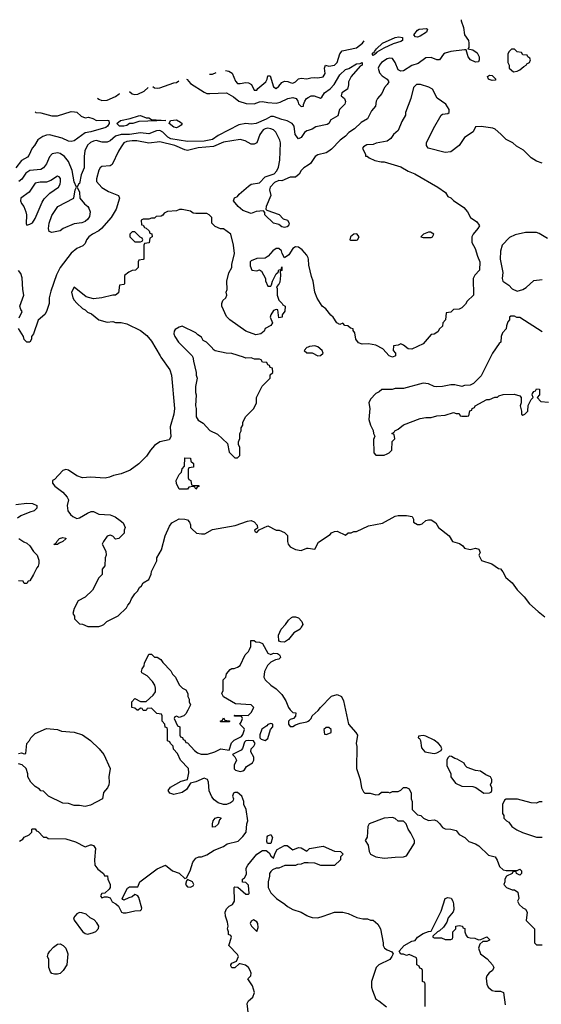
# Model space of a CAD drawing. Header units: inches. Extents: x 2348341 to 2479810, y 460419 to 613669.
# Tile 330 of 656: x 2367918 to 2371684, y 585325 to 592439. Entities that reach past the tile are written whole.
import ezdxf

# ---------------------------------------------------------------- set-up
doc = ezdxf.new("R2010")
doc.units = ezdxf.units.IN
doc.header["$MEASUREMENT"] = 0
for name, color, linetype in [('C3568', 7, 'Continuous'), ('C3569', 7, 'Continuous'), ('C3578', 7, 'Continuous'), ('C3579', 7, 'Continuous')]:
    doc.layers.add(name, color=color, linetype=linetype)

msp = doc.modelspace()

# ---------------------------------------------------------------- linework, layer by layer
at = {"layer": 'C3568', "color": 2}
for points, elevation in [([(2368937.8, 590000), (2369000.7, 589910), (2369014, 589870), (2369035.5, 589630), (2369030.5, 589589.5), (2369003.5, 589496.5), (2369010, 589426), (2368996, 589404), (2368930, 589388.7), (2368890, 589364), (2368861, 589330), (2368833.7, 589286.3), (2368778, 589230), (2368715.9, 589184.1), (2368650, 589157.2), (2368594.4, 589145.6), (2368567.1, 589132.9), (2368534.4, 589125.6), (2368430, 589134), (2368370, 589129), (2368330, 589144), (2368270, 589184), (2368250, 589188.7), (2368230, 589182), (2368170, 589118), (2368154, 589110), (2368154, 589090), (2368172, 589070), (2368230, 589026), (2368261, 588990), (2368271, 588970), (2368261, 588930), (2368266, 588890), (2368283.5, 588863.5), (2368302, 588850), (2368330, 588836), (2368350, 588841), (2368406, 588874), (2368434.6, 588885.4), (2368450, 588886), (2368490, 588866.8), (2368570, 588861.6), (2368606.6, 588846.6), (2368642, 588822), (2368663.6, 588803.6), (2368678, 588770), (2368671.3, 588750), (2368671.3, 588730), (2368634, 588690), (2368610, 588686), (2368590, 588708), (2368570, 588714), (2368550, 588708.7), (2368522, 588670), (2368512, 588650), (2368539.6, 588599.6), (2368542, 588570), (2368534, 588550), (2368532.7, 588492.7), (2368514, 588470), (2368512, 588430), (2368490, 588406), (2368443.6, 588316.4), (2368390, 588268), (2368339.6, 588240.4), (2368310, 588186), (2368302, 588150), (2368314, 588130), (2368314, 588110), (2368350, 588074), (2368371.6, 588071.6), (2368410, 588054), (2368490, 588054), (2368510, 588062), (2368526, 588070), (2368546, 588090), (2368628.4, 588131.6), (2368688, 588190), (2368698, 588210), (2368713.6, 588226.4), (2368724.7, 588255.3), (2368748, 588290), (2368768, 588310), (2368783.1, 588336.9), (2368798, 588350), (2368808.9, 588371.1), (2368850, 588394), (2368867.3, 588432.7), (2368868.4, 588451.6), (2368908, 588530), (2368908, 588550), (2368942, 588610), (2368968.9, 588711.1), (2369000.2, 588779.8), (2369016.4, 588803.6), (2369070, 588832), (2369110, 588831.3), (2369130, 588824.7), (2369144.7, 588810), (2369152, 588790), (2369152, 588770), (2369159.6, 588759.6), (2369194, 588730), (2369230, 588724.7), (2369254.6, 588725.4), (2369310, 588756), (2369474.6, 588785.4), (2369563.1, 588816.9), (2369590, 588822), (2369610, 588812), (2369632, 588788), (2369634, 588766), (2369614, 588750), (2369618, 588738), (2369630, 588734), (2369646, 588754), (2369710, 588782), (2369770, 588752), (2369791.6, 588751.6), (2369830, 588734), (2369851.6, 588711.6), (2369851, 588670), (2369856, 588650), (2369871.3, 588630), (2369910, 588611), (2369950, 588604.7), (2369990, 588622), (2370000, 588620.7)], 114), ([(2369166.7, 590000), (2369171.3, 589990), (2369171.6, 589971.6), (2369191.1, 589891.1), (2369191.3, 589870), (2369198, 589850), (2369186, 589790), (2369186.8, 589746.8), (2369191.3, 589730), (2369186, 589650), (2369191.3, 589630), (2369192, 589570), (2369205.4, 589545.4), (2369243.6, 589523.6), (2369290, 589472), (2369345.4, 589445.4), (2369418, 589378), (2369430, 589314), (2369470, 589274), (2369490, 589274), (2369506, 589290), (2369507.3, 589347.3), (2369498, 589370), (2369498, 589390), (2369507.3, 589412.7), (2369508, 589450), (2369518, 589470), (2369518, 589490), (2369528, 589510), (2369528, 589530), (2369548.9, 589571.1), (2369608, 589630), (2369628, 589670), (2369628, 589710), (2369668.4, 589791.6), (2369726, 589850), (2369727.3, 589872.7), (2369746, 589890), (2369742, 589922), (2369727.3, 589927.3), (2369722, 589942), (2369710, 589946), (2369702, 589962), (2369670, 589966), (2369662, 589982), (2369650, 589986), (2369612.7, 589987.3), (2369590, 589995.3), (2369550, 589994), (2369532.7, 590000)], 118), ([(2367890, 588936), (2367970, 588946.8), (2368010, 588944.7), (2368042, 588930), (2368042, 588910), (2368022, 588890), (2367990, 588881.2), (2367926.2, 588853.8), (2367901.7, 588838.3)], 110), ([(2367910.6, 588690.6), (2367946.4, 588666.4), (2367970, 588658), (2367990, 588638), (2368017.3, 588597.3), (2368044.7, 588570), (2368055.3, 588535.3), (2368056, 588510), (2368051, 588490), (2368040.7, 588479.3), (2368018, 588430), (2367990, 588386), (2367978, 588382), (2367970, 588366), (2367950, 588366), (2367942, 588382), (2367910, 588386)], 110), ([(2367916.4, 586503.6), (2367940.4, 586519.6), (2367950, 586532), (2367986, 586550), (2368006, 586570), (2368006, 586590), (2368010, 586594), (2368030, 586594), (2368038, 586578), (2368050, 586574), (2368090, 586534), (2368110, 586534), (2368123.6, 586523.6), (2368250, 586522), (2368319.6, 586499.6), (2368390, 586462), (2368430, 586478), (2368436.9, 586476.9), (2368450, 586472), (2368464.7, 586450), (2368458.8, 586370), (2368461, 586330), (2368482.5, 586302.5), (2368522, 586270), (2368530, 586254), (2368552.7, 586252.7), (2368554, 586230), (2368572, 586190), (2368572, 586170), (2368563.6, 586156.4), (2368532.7, 586127.3), (2368510, 586126), (2368502, 586110), (2368503.6, 586103.6), (2368510, 586094), (2368530, 586102), (2368550, 586102), (2368570, 586094), (2368585.4, 586065.4), (2368612, 586052), (2368630, 586034), (2368651.6, 585991.6), (2368665.4, 585985.4), (2368685.4, 585985.4), (2368750, 586001), (2368790, 586002), (2368798, 586010), (2368799, 586021), (2368777.2, 586097.2), (2368770, 586108), (2368756.4, 586116.4), (2368750, 586118), (2368730, 586102), (2368704.7, 586095.3), (2368670, 586078), (2368662, 586082), (2368658, 586090), (2368696.4, 586163.6), (2368710, 586174), (2368770, 586174), (2368786, 586210), (2368910, 586304.7), (2368971.6, 586331.6), (2369022, 586290), (2369070, 586272), (2369110, 586234), (2369122, 586238), (2369148.7, 586290), (2369166.6, 586353.4), (2369190, 586381), (2369210, 586391.3), (2369230, 586391.3), (2369270, 586406), (2369322, 586438), (2369390, 586464.7), (2369414.6, 586485.4), (2369495.5, 586504.5), (2369530, 586538), (2369553.2, 586570), (2369557.2, 586630), (2369564, 586650), (2369553.6, 586733.6), (2369535.3, 586770), (2369535.3, 586790), (2369522, 586830), (2369490, 586855.3), (2369470, 586855.3), (2369462, 586850), (2369454, 586830), (2369462, 586810), (2369459.6, 586800.4), (2369454, 586790), (2369439.8, 586780.2), (2369410, 586768), (2369390, 586768), (2369350, 586782), (2369322, 586802), (2369304.7, 586824.7), (2369286.6, 586866.6), (2369281.2, 586930), (2369274, 586950), (2369250, 586958), (2369190, 586933.6), (2369150, 586924), (2369121.8, 586878.2), (2369090, 586855.1), (2369030, 586842), (2369001.6, 586850), (2368989.7, 586870), (2369006.3, 586893.7), (2369083.3, 586936.7), (2369128.7, 586950), (2369138, 586998), (2369135.3, 587030), (2369078, 587090), (2369056.4, 587136.4), (2369028.4, 587168.4), (2369026, 587190), (2369006, 587210), (2369002, 587222), (2368986, 587230), (2368986, 587310), (2368982, 587322), (2368967.3, 587327.3), (2368966, 587350), (2368946, 587370), (2368946, 587410), (2368942, 587422), (2368907.3, 587427.3), (2368870, 587466), (2368838, 587462), (2368830, 587448), (2368808.4, 587448.4), (2368802, 587462), (2368790, 587466), (2368774, 587450), (2368766, 587450), (2368750, 587466), (2368728, 587470), (2368728, 587510), (2368750, 587534), (2368790, 587512), (2368830, 587512), (2368880.4, 587559.6), (2368897.2, 587582.8), (2368899, 587610), (2368894, 587630), (2368877, 587657), (2368838.6, 587698.6), (2368800.4, 587720.4), (2368798, 587730), (2368802, 587750), (2368815.3, 587770), (2368818, 587790), (2368850, 587854), (2368870, 587854), (2368890, 587834), (2368910, 587834), (2368936.9, 587816.9), (2368950, 587794), (2369010, 587734), (2369022, 587710), (2369042, 587690), (2369070, 587634), (2369094, 587610), (2369116.9, 587596.9), (2369131.6, 587571.6), (2369132, 587550), (2369142, 587530), (2369142, 587510), (2369151.3, 587490), (2369132, 587450), (2369116.3, 587423.7), (2369102, 587410), (2369070, 587398), (2369050, 587406), (2369038, 587402), (2369034, 587390), (2369058, 587338), (2369074, 587330), (2369074, 587270), (2369078, 587258), (2369092.7, 587252.7), (2369098, 587238), (2369110, 587234), (2369118, 587218), (2369130, 587214), (2369179.6, 587159.6), (2369202, 587142), (2369227.3, 587132.7), (2369272.7, 587132.7), (2369326, 587150), (2369370, 587172), (2369430, 587162), (2369446.3, 587213.7), (2369466, 587234), (2369520.4, 587259.6), (2369530, 587274), (2369542, 587310), (2369539, 587319), (2369506, 587350), (2369516.4, 587363.6), (2369526, 587390), (2369522, 587402), (2369510, 587406), (2369470, 587406), (2369466, 587410), (2369470, 587414), (2369567.3, 587412.7), (2369590, 587434), (2369608, 587470), (2369588.4, 587488.4), (2369476.5, 587496.5), (2369390, 587548), (2369378, 587570), (2369387.3, 587592.7), (2369388, 587670), (2369406, 587690), (2369410, 587714), (2369436.4, 587743.6), (2369448.4, 587751.6), (2369467.3, 587752.7), (2369490, 587762), (2369510, 587774), (2369546, 587850), (2369570, 587874), (2369578, 587890), (2369586, 587910), (2369586, 587954), (2369610, 587954), (2369623.6, 587943.6), (2369650, 587942), (2369670, 587932), (2369710, 587862), (2369730, 587852), (2369750, 587862), (2369779.6, 587859.6), (2369794, 587850), (2369799.6, 587839.6), (2369802, 587830), (2369790, 587818), (2369765.4, 587814.6), (2369730, 587798), (2369706.4, 587773.6), (2369684.7, 587730), (2369681, 587690), (2369691.3, 587670), (2369730, 587631.3), (2369770, 587604.7), (2369810, 587564.7), (2369838.5, 587518.5), (2369858, 587470), (2369870, 587452), (2369890, 587434), (2369910.9, 587430.9), (2369910, 587406), (2369894, 587390), (2369870, 587382), (2369858, 587370), (2369858, 587350), (2369870, 587332), (2369890, 587331.3), (2369910, 587344.7), (2369943.1, 587356.9), (2369990, 587366), (2370000, 587372)], 110), ([(2367910, 587138), (2367930, 587142), (2367950, 587134), (2367962, 587138), (2367968, 587210), (2367988.4, 587231.6), (2367998, 587250), (2368030, 587282), (2368110, 587318), (2368190, 587312), (2368219.6, 587299.6), (2368310, 587291.3), (2368370, 587271.3), (2368430, 587231), (2368491.3, 587170), (2368524.7, 587130), (2368570.8, 587030), (2368561, 586970), (2368564, 586930), (2368560.7, 586910), (2368550.8, 586890), (2368523.5, 586856.5), (2368516, 586810), (2368430, 586764), (2368390, 586755.3), (2368350, 586762), (2368310, 586762), (2368270, 586775.3), (2368230, 586778), (2368126, 586830), (2368090, 586866), (2368070, 586868), (2368060.4, 586880.4), (2368030, 586898), (2367998, 586930), (2367975.3, 586970), (2367975.3, 586990), (2367964, 587030), (2367935.3, 587055.3), (2367910, 587063.6)], 110), ([(2369569, 585250), (2369559, 585330), (2369569.4, 585350.6), (2369602, 585378), (2369612.7, 585410), (2369598, 585458), (2369566, 585510), (2369586, 585530), (2369588, 585550), (2369582, 585570), (2369568.7, 585590), (2369549.1, 585609.1), (2369510, 585618), (2369502, 585618), (2369470, 585588), (2369450, 585588), (2369443.1, 585603.1), (2369442, 585610), (2369450, 585622), (2369482, 585638), (2369498, 585670), (2369490, 585686), (2369428, 585750), (2369446, 585810), (2369442, 585822), (2369426, 585830), (2369426, 585850), (2369418, 585870), (2369422, 585890), (2369418, 585918), (2369403.1, 585963.1), (2369402, 585990), (2369410, 586014), (2369430, 586034), (2369454.6, 586045.4), (2369468, 586070), (2369466, 586170), (2369470, 586174), (2369492.7, 586172.7), (2369550, 586122), (2369570, 586122), (2369574, 586126), (2369570, 586186), (2369550, 586206), (2369527.3, 586207.3), (2369526, 586230), (2369542, 586238), (2369555.3, 586264.7), (2369554, 586310), (2369564, 586330), (2369629.7, 586410.3), (2369670, 586436), (2369696.9, 586436.9), (2369718.5, 586418.5), (2369730, 586398), (2369750, 586382), (2369762, 586418), (2369776.5, 586443.5), (2369830, 586472), (2369850, 586472), (2369890, 586441), (2369930, 586458.8), (2369950, 586454.8), (2369990, 586431.3), (2370000, 586441.1)], 106), ([(2370000, 586346.9), (2369972.7, 586347.3), (2369950, 586338), (2369923.6, 586336.4), (2369910, 586328.7), (2369832.7, 586327.3), (2369790, 586308), (2369770, 586308), (2369743.6, 586296.4), (2369730, 586286), (2369722, 586270), (2369722, 586250), (2369712, 586210), (2369712, 586170), (2369732, 586130), (2369772, 586090), (2369832, 586050), (2369851.1, 586031.1), (2369890.9, 586010.9), (2369950, 585991), (2369990, 585966), (2370000, 585962.3)], 106)]:
    msp.add_lwpolyline(points, dxfattribs=dict(at, elevation=elevation))
for points, elevation in [([(2369170, 589074), (2369210, 589074), (2369214, 589070), (2369198, 589062), (2369190, 589048), (2369182, 589062), (2369170, 589066), (2369138, 589062), (2369130, 589048), (2369070, 589048), (2369048.9, 589088.9), (2369048, 589110), (2369070, 589154), (2369086, 589170), (2369090, 589194), (2369107.3, 589212.7), (2369110, 589274), (2369150, 589272), (2369154, 589250), (2369171.6, 589231.6), (2369172.7, 589207.3), (2369138, 589202), (2369134, 589190), (2369134, 589130), (2369138, 589118), (2369154, 589110), (2369158, 589078)], 114), ([(2368170, 588646), (2368166, 588650), (2368182, 588658), (2368186, 588670), (2368206, 588690), (2368230, 588698), (2368250, 588694), (2368250, 588688), (2368230, 588668), (2368202, 588658), (2368190, 588648)], 110), ([(2369830, 587942), (2369803.1, 587943.1), (2369789, 587949), (2369786.8, 587993.2), (2369805.2, 588034.8), (2369838, 588070), (2369858, 588102), (2369880.2, 588119.8), (2369890, 588126), (2369910, 588126), (2369930, 588118), (2369956, 588090), (2369961, 588070), (2369950.9, 588049.1), (2369943.5, 588036.5), (2369898, 588010), (2369858, 587962)], 110), ([(2369370, 587366), (2369366, 587370), (2369382, 587378), (2369390, 587394), (2369398, 587378), (2369430, 587374), (2369434, 587370), (2369430, 587366)], 110), ([(2369730, 587355.3), (2369710, 587348), (2369702.8, 587337.2), (2369666.2, 587313.8), (2369651.6, 587271.6), (2369652, 587250), (2369661, 587241), (2369690, 587232), (2369710, 587244.7), (2369728.7, 587311.3), (2369746, 587330), (2369746, 587350)], 110), ([(2369567.5, 587232.5), (2369550, 587228), (2369541, 587219), (2369526.4, 587173.6), (2369518, 587162), (2369454, 587130), (2369470, 587114), (2369482, 587090), (2369466.8, 587053.2), (2369466, 587026), (2369476, 587016), (2369510, 587006.8), (2369530, 587011), (2369541.2, 587018.8), (2369556.4, 587043.6), (2369598, 587070), (2369608, 587090), (2369608.7, 587110), (2369586, 587150), (2369588, 587170), (2369608, 587190), (2369618, 587210), (2369606, 587230)], 110), ([(2369310, 586606), (2369308.7, 586630), (2369315.3, 586650), (2369330, 586671), (2369350, 586678), (2369372.7, 586672.7), (2369361, 586659), (2369350, 586628), (2369330, 586608)], 110), ([(2369730, 586486), (2369707.3, 586487.3), (2369702, 586502), (2369705.6, 586534.4), (2369710, 586542), (2369730, 586551.3), (2369742, 586530)], 106), ([(2369130, 586226), (2369122, 586218), (2369114, 586190), (2369130, 586174), (2369150, 586172), (2369170, 586182), (2369175.3, 586190), (2369166, 586210)], 110), ([(2368350, 585988), (2368330, 585978), (2368306, 585950), (2368310, 585934), (2368370, 585852), (2368390, 585838), (2368410, 585831.3), (2368450, 585844.7), (2368468.4, 585851.6), (2368487.3, 585872.7), (2368488, 585890), (2368474.6, 585914.6), (2368454.6, 585934.6), (2368426, 585950), (2368396.4, 585976.4), (2368367.3, 585987.3)], 110), ([(2369605.4, 585934.6), (2369590, 585926), (2369582, 585910), (2369592, 585890), (2369630, 585852), (2369638.6, 585881.4), (2369636, 585910), (2369630, 585922)], 106), ([(2368170, 585542), (2368150, 585548), (2368140.2, 585560.2), (2368128.7, 585590), (2368128.4, 585648.4), (2368118, 585670), (2368122, 585690), (2368134, 585710), (2368161.2, 585738.8), (2368190, 585758.8), (2368210, 585762.8), (2368231.3, 585750), (2368250, 585731.3), (2368266, 585690), (2368258, 585610), (2368232, 585570), (2368210, 585548.7), (2368190, 585542)], 106)]:
    msp.add_lwpolyline(points, close=True, dxfattribs=dict(at, elevation=elevation))
at = {"layer": 'C3569', "color": 2}
for points, elevation in [([(2369287.7, 592046.2), (2369310, 592045.5), (2369337.3, 592056.9)], 110), ([(2369404.2, 592071.4), (2369427.1, 592067.1), (2369452.8, 592052.8), (2369475.1, 591995.1), (2369490, 591978), (2369510, 591977.6), (2369550, 591986), (2369570, 591984), (2369590.6, 591970.6), (2369610, 591931.3), (2369630, 591931.3), (2369637.5, 591942.5), (2369694, 591990), (2369705.2, 592010), (2369710, 592034), (2369727.3, 592032.7), (2369750, 591954), (2369770, 591942), (2369790, 591958), (2369810, 591984.7), (2369830, 591994.8), (2369854, 591994), (2369870, 591984.7), (2369890, 591982), (2369910, 591991.3), (2369930, 592011), (2369950, 592016), (2369990, 592011.3), (2370000, 592014.1)], 110), ([(2368878, 591957.5), (2368890, 591946.8), (2368910, 591944), (2368930, 591947.7), (2369030, 591984), (2369050, 591986.8), (2369066.4, 591998.3)], 106), ([(2369121.2, 592010.1), (2369126.4, 592006.4), (2369150, 591978), (2369250, 591914.8), (2369270, 591906.8), (2369290, 591906), (2369410, 591911), (2369462.5, 591882.5), (2369501, 591850), (2369553.8, 591833.8), (2369610, 591830.3), (2369650, 591846.4), (2369670, 591848.7), (2369710, 591840.2), (2369770, 591836), (2369797.4, 591842.6), (2369854, 591870), (2369890, 591877.6), (2369914.8, 591870), (2369926.8, 591850), (2369931.1, 591831.1), (2369950, 591812), (2369966, 591814), (2369966, 591826), (2369976, 591850), (2369989.4, 591870), (2370000, 591876.7)], 106), ([(2368480, 591871.4), (2368490, 591864), (2368510, 591856.3), (2368550, 591859.1), (2368610, 591884.9), (2368636.6, 591903.4), (2368638.5, 591905.7)], 106), ([(2368711.2, 591921.4), (2368730, 591904), (2368750, 591899.1), (2368770, 591902), (2368817.1, 591922.9), (2368845.2, 591950), (2368845.4, 591950.5)], 106), ([(2368029.5, 591774), (2368034, 591770), (2368070, 591766), (2368150, 591745.5), (2368190, 591744.9), (2368290, 591776.3), (2368314.4, 591774.4), (2368330.9, 591770.9), (2368362, 591742), (2368390, 591731), (2368415.3, 591735.3), (2368446.4, 591726.4), (2368471, 591711), (2368550, 591714), (2368562, 591710), (2368564.7, 591690), (2368552, 591670), (2368538.5, 591661.5), (2368431.3, 591630), (2368390, 591622.9), (2368310, 591564.5), (2368290, 591559.3), (2368270, 591561.2), (2368224, 591584), (2368133.4, 591606.6), (2368110, 591606), (2368085.2, 591594.8), (2368048.1, 591571.9), (2368024.9, 591530), (2368008, 591510), (2367982.6, 591457.4), (2367973, 591447), (2367930, 591420.9), (2367890.2, 591369.8)], 102), ([(2370000, 591638.7), (2369990, 591635.3), (2369975.3, 591624.7), (2369950, 591588.7), (2369930, 591579), (2369905.6, 591610), (2369898.7, 591670), (2369884.5, 591690), (2369850, 591708), (2369810, 591717.6), (2369750, 591740.5), (2369730, 591740.5), (2369698.2, 591721.8), (2369624.7, 591690), (2369590, 591683.6), (2369549.6, 591689.6), (2369501.1, 591678.9), (2369350, 591603.5), (2369310, 591574.3), (2369250, 591560.9), (2369130, 591559.8), (2369010, 591578.9), (2368986.3, 591590), (2368950, 591627.8), (2368930, 591637.7), (2368904.7, 591635.3), (2368850, 591614.7), (2368790, 591623.1), (2368710, 591610.8), (2368649.2, 591610.8), (2368610, 591596.9), (2368570, 591563.7), (2368550, 591553.6), (2368514, 591554), (2368470, 591566), (2368450, 591562.7), (2368430, 591552.7), (2368407.1, 591532.9), (2368388.6, 591491.4), (2368382.4, 591450), (2368382, 591370), (2368361.7, 591318.3), (2368350, 591255.3), (2368342, 591250), (2368332, 591230), (2368350, 591194), (2368352, 591150), (2368384.7, 591110), (2368410.6, 591090.6), (2368416.8, 591076.8), (2368427.3, 591050), (2368422.5, 591017.5), (2368410, 590999), (2368390, 590981.2), (2368367.3, 590972.7), (2368310, 590965.2), (2368231.3, 590930), (2368210, 590914), (2368150, 590902), (2368130, 590908), (2368125.2, 590930), (2368129.4, 590970), (2368150, 591024.7), (2368194, 591090), (2368308, 591150), (2368318, 591210), (2368328.7, 591230), (2368310, 591268), (2368297.6, 591350), (2368270, 591416), (2368240.9, 591450), (2368210, 591471.8), (2368190, 591478.4), (2368151.3, 591470), (2368132.1, 591447.9), (2368110, 591399), (2368090, 591369.3), (2368070, 591358), (2367990, 591349.5), (2367960.7, 591330), (2367932.3, 591287.7), (2367911, 591270)], 106), ([(2370000, 591388.9), (2369970, 591368.7), (2369951.3, 591350), (2369935.9, 591324.1), (2369910, 591302), (2369870, 591302), (2369810, 591275.3), (2369790, 591278), (2369758, 591262), (2369726, 591230), (2369721, 591210), (2369732, 591170), (2369698, 591090), (2369694, 591070), (2369702, 591062), (2369790.7, 591030.7), (2369821.1, 591001.1), (2369852, 590990), (2369862.8, 590970), (2369858.8, 590950), (2369850, 590943.7), (2369830, 590938), (2369810, 590942.7), (2369790, 590959), (2369749.5, 590969.5), (2369688.9, 591028.9), (2369687.3, 591047.3), (2369678, 591058), (2369625.4, 591054.6), (2369590, 591038), (2369530, 591061.2), (2369494, 591090), (2369462, 591130), (2369468.7, 591151.3), (2369490, 591162), (2369502, 591178), (2369570, 591237.3), (2369590, 591250.7), (2369650, 591261), (2369690, 591304), (2369754, 591326), (2369773.2, 591346.8), (2369786, 591374), (2369795.5, 591424.5), (2369801.2, 591550), (2369797.2, 591570), (2369767.2, 591627.2), (2369750, 591642.7), (2369731.6, 591651.6), (2369710, 591654.5), (2369690, 591652), (2369675.9, 591644.1), (2369650.7, 591610), (2369630.5, 591549.5), (2369610, 591539), (2369590, 591539), (2369544.7, 591564.7), (2369510, 591573.2), (2369390, 591553.6), (2369318, 591522), (2369206.5, 591513.5), (2369130, 591495.1), (2369110, 591499.3), (2369039, 591530), (2368930, 591557), (2368850, 591547), (2368764.1, 591564.1), (2368730, 591565.1), (2368690, 591558.4), (2368670, 591549.2), (2368650, 591521.2), (2368630.5, 591490), (2368586.4, 591393.6), (2368570, 591384), (2368510, 591379), (2368498, 591370), (2368487.9, 591352.1), (2368471, 591290), (2368471, 591270), (2368510, 591226.8), (2368558.5, 591198.5), (2368632, 591170), (2368638, 591150), (2368614, 591070), (2368579.1, 591010), (2368508.2, 590930), (2368490, 590913.6), (2368444, 590890), (2368417.3, 590870), (2368400.7, 590850), (2368390, 590822), (2368373.7, 590806.3), (2368330, 590786), (2368288.5, 590751.5), (2368210, 590649), (2368184.1, 590595.9), (2368142.5, 590477.5), (2368130.8, 590430), (2368130.7, 590389.3), (2368111.3, 590330), (2368098, 590310), (2368051, 590269), (2368018, 590170), (2368002, 590150), (2368002, 590130), (2367990.6, 590109.4), (2367969.3, 590109.3), (2367950, 590128), (2367944, 590150), (2367910, 590208)], 110), ([(2370000, 590718), (2369990, 590738), (2369956.5, 590776.5), (2369930, 590795.3), (2369910, 590799), (2369890, 590785.2), (2369860.7, 590739.3), (2369830, 590718), (2369812.3, 590750), (2369809, 590770), (2369790, 590785.2), (2369770, 590785.2), (2369744.7, 590770), (2369711.3, 590730), (2369690, 590715.3), (2369630, 590714), (2369590, 590698), (2369582, 590690), (2369582, 590662), (2369594, 590630), (2369630, 590624.7), (2369650, 590632), (2369663.6, 590623.6), (2369692, 590570), (2369692.7, 590552.7), (2369710, 590514), (2369730, 590514), (2369736.4, 590523.6), (2369742, 590550), (2369770, 590602), (2369784.7, 590615.3), (2369790, 590632), (2369806, 590634), (2369810, 590654), (2369810, 590628), (2369798, 590622), (2369801, 590590), (2369795.9, 590544.1), (2369790, 590528), (2369772, 590510), (2369776, 590496), (2369776, 590450), (2369790, 590414), (2369814, 590390), (2369818, 590378), (2369834, 590370), (2369832.7, 590332.7), (2369812.7, 590307.3), (2369812, 590290), (2369790, 590286), (2369782, 590342), (2369770, 590346), (2369750, 590338), (2369730, 590306), (2369726.8, 590290), (2369742, 590250), (2369732, 590230), (2369690.7, 590209.3), (2369682, 590190), (2369658.8, 590170), (2369622, 590162), (2369550, 590189.3), (2369434, 590270), (2369410, 590295.3), (2369377, 590370), (2369377, 590390), (2369384.5, 590410), (2369405.2, 590430), (2369413.2, 590450), (2369409.2, 590470), (2369415.3, 590490), (2369414, 590550), (2369428.7, 590610), (2369448.7, 590650), (2369449.1, 590670.9), (2369468.7, 590750), (2369462, 590810), (2369442, 590890), (2369390, 590928), (2369368.4, 590928.4), (2369330, 590946), (2369306, 590970), (2369306, 591010), (2369286, 591030), (2369270, 591038), (2369190, 591038), (2369170, 591042), (2369150, 591055.3), (2369090, 591068), (2369072.7, 591067.3), (2369050, 591058), (2368985.4, 591054.6), (2368959.6, 591040.4), (2368950, 591026), (2368939.6, 591020.4), (2368903.6, 591016.4), (2368890, 591006), (2368870, 591006), (2368850, 590998), (2368810, 590998), (2368794, 590990), (2368798, 590958), (2368810, 590954), (2368818, 590938), (2368830, 590934), (2368852.7, 590912.7), (2368858, 590898), (2368872.7, 590892.7), (2368874, 590870), (2368858, 590862), (2368852.7, 590827.3), (2368818, 590822), (2368814, 590810), (2368814, 590710), (2368810, 590706), (2368778, 590702), (2368774, 590690), (2368774, 590650), (2368754, 590630), (2368730, 590628), (2368704.7, 590615.3), (2368674, 590590), (2368674, 590530), (2368670, 590526), (2368638, 590522), (2368630, 590466), (2368610, 590448.7), (2368590, 590448.7), (2368511.1, 590428.9), (2368450, 590422), (2368398, 590438), (2368310, 590506), (2368292, 590470), (2368301, 590430), (2368310, 590412), (2368330, 590392), (2368370, 590352), (2368390, 590342), (2368406.4, 590326.4), (2368435.3, 590315.3), (2368490, 590272), (2368550, 590254), (2368590, 590258), (2368610, 590251.3), (2368650, 590251), (2368690, 590241), (2368790, 590194.8), (2368836.7, 590156.7), (2368870, 590116), (2368930.8, 590010), (2368937.8, 590000)], 114), ([(2367913.6, 590286.4), (2367935.3, 590330), (2367925.2, 590345.2), (2367919, 590370), (2367948, 590450), (2367939, 590490), (2367934.5, 590574.5), (2367924.7, 590604.7), (2367910, 590628)], 110), ([(2369532.7, 590000), (2369450, 590028.7), (2369409.1, 590029.1), (2369330, 590046), (2369315.3, 590055.3), (2369310, 590066), (2369266, 590110), (2369242, 590122), (2369230, 590146), (2369203.1, 590163.1), (2369190, 590178), (2369090, 590226), (2369070, 590218), (2369039.6, 590200.4), (2369032, 590190), (2369031.3, 590170), (2369038, 590150), (2369064.7, 590110), (2369162, 590010), (2369166.7, 590000)], 118), ([(2370000, 590074), (2369992, 590070), (2369972, 590050), (2369990, 590032), (2370000, 590032)], 118)]:
    msp.add_lwpolyline(points, dxfattribs=dict(at, elevation=elevation))
for points, elevation in [([(2368670, 591669.4), (2368638, 591670), (2368618, 591690), (2368646, 591710), (2368715.3, 591724.7), (2368774.6, 591745.4), (2368790, 591746), (2368831, 591731), (2368850.7, 591730.7), (2368870, 591718), (2368974, 591710), (2368777.3, 591702.7), (2368734, 591690), (2368711, 591689), (2368690, 591675.3)], 102), ([(2369050, 591659), (2369030, 591662), (2368998, 591690), (2369006, 591710), (2369050, 591714.8), (2369079.8, 591699.8), (2369091.6, 591688.4), (2369083.6, 591676.4), (2369070, 591668.7)], 102), ([(2368190, 591308.7), (2368141.4, 591278.6), (2368110, 591265.2), (2368064.7, 591264.7), (2368030, 591257.2), (2367986, 591194), (2367926, 591150), (2367924, 591130), (2367930, 591112), (2367946.8, 591090), (2367962.8, 591050), (2367966, 591030), (2367963.6, 590963.6), (2367970, 590954), (2367990, 590962), (2368010, 590972), (2368030, 591002), (2368079.3, 591120.7), (2368094.5, 591145.5), (2368134.8, 591185.2), (2368197.2, 591230), (2368209.2, 591250), (2368212.3, 591270), (2368212.1, 591292.1), (2368203.1, 591303.1)], 110), ([(2368750, 590906), (2368730, 590906), (2368714, 590890), (2368714, 590870), (2368750, 590834), (2368790, 590834), (2368802, 590838), (2368806, 590850), (2368802, 590862), (2368787.3, 590867.3)], 114)]:
    msp.add_lwpolyline(points, close=True, dxfattribs=dict(at, elevation=elevation))
at = {"layer": 'C3578', "color": 2}
for points, elevation in [([(2371317, 590000), (2371250, 589866), (2371194, 589810), (2371170, 589798), (2371130, 589795.3), (2371110, 589788.7), (2371060.4, 589800.4), (2371030, 589802), (2370970, 589788), (2370930, 589786), (2370910, 589788), (2370870, 589808), (2370830, 589814), (2370690, 589775.3), (2370630, 589775.3), (2370608.4, 589768.4), (2370532.7, 589767.3), (2370514, 589750), (2370490, 589738), (2370450, 589698), (2370438, 589670), (2370446, 589630), (2370438, 589550), (2370451.3, 589510), (2370471.1, 589471.1), (2370472, 589450), (2370482, 589430), (2370472.7, 589407.3), (2370474, 589310), (2370490, 589294), (2370550, 589294), (2370570, 589302), (2370586, 589310), (2370606, 589330), (2370608.4, 589391.6), (2370626, 589410), (2370622, 589442), (2370606, 589450), (2370622, 589458), (2370626, 589470), (2370650, 589482), (2370690, 589512), (2370810, 589558), (2370850, 589564.7), (2370890, 589564.7), (2370930, 589578), (2370990, 589582), (2371050, 589602), (2371070, 589594), (2371090, 589594), (2371098, 589578), (2371110, 589574), (2371150, 589574), (2371162, 589578), (2371167.3, 589612.7), (2371182, 589618), (2371186, 589630), (2371202, 589638), (2371206, 589650), (2371290, 589694), (2371310, 589694), (2371348.4, 589711.6), (2371367.3, 589712.7), (2371378, 589722), (2371408.4, 589731.6), (2371487.3, 589732.7), (2371530, 589722), (2371538, 589710), (2371538, 589670), (2371532, 589650), (2371542, 589610), (2371542, 589590), (2371550, 589582), (2371566, 589590), (2371586, 589610), (2371588.4, 589651.6), (2371610, 589694), (2371626, 589710), (2371618, 589730), (2371620.4, 589739.6), (2371630, 589754), (2371642, 589758), (2371648.9, 589771.1), (2371671.3, 589770), (2371671.1, 589728.9), (2371654, 589710), (2371681, 589681), (2371736.9, 589676.9)], 118), ([(2370000, 588620.7), (2370050, 588614), (2370076.4, 588663.6), (2370160.4, 588719.6), (2370170, 588732), (2370190, 588742), (2370210, 588744.7), (2370270, 588714), (2370290, 588732), (2370310, 588732), (2370330, 588742), (2370350, 588742), (2370436.5, 588783.5), (2370538.6, 588801.4), (2370630, 588851.3), (2370650, 588858), (2370710, 588858), (2370750.7, 588850.7), (2370762, 588830), (2370762, 588810), (2370790, 588791.3), (2370810, 588791.3), (2370823.1, 588796.9), (2370850, 588821), (2370870, 588826), (2370890, 588824.7), (2370923.6, 588803.6), (2370942, 588770), (2371018, 588710), (2371042, 588670), (2371094.4, 588654.4), (2371118, 588638), (2371130, 588622), (2371170, 588611.3), (2371210, 588622), (2371232.7, 588612.7), (2371242, 588590), (2371232, 588570), (2371251.6, 588531.6), (2371326.8, 588506.8), (2371374.8, 588474.8), (2371390, 588470.8), (2371406.8, 588450), (2371428.5, 588408.5), (2371474, 588370), (2371510, 588321), (2371561, 588270), (2371599.9, 588219.9), (2371662.4, 588162.4), (2371710, 588126)], 114), ([(2370000, 587372), (2370010, 587378), (2370022, 587390), (2370029.3, 587410.7), (2370072.9, 587447.1), (2370088.7, 587470), (2370170, 587551.3), (2370210, 587564.7), (2370242, 587550), (2370256.9, 587516.9), (2370291, 587350), (2370346, 587290), (2370356, 587270), (2370347.3, 587210), (2370350.9, 587189.1), (2370350.8, 587030), (2370377.3, 586950), (2370384.7, 586890), (2370399.6, 586859.6), (2370410, 586852), (2370448.7, 586851.3), (2370490, 586838), (2370510, 586842), (2370530, 586858), (2370578, 586858), (2370590, 586854), (2370610, 586862), (2370650, 586862), (2370670, 586872), (2370690, 586891.3), (2370710, 586892), (2370730, 586882), (2370744.7, 586850), (2370744.7, 586810), (2370752, 586790), (2370752.7, 586732.7), (2370790, 586694), (2370814, 586690), (2370834, 586670), (2370870, 586654), (2370910, 586658), (2370930, 586651.3), (2370950, 586632), (2370970, 586602), (2370990, 586592), (2371030, 586591), (2371070, 586582), (2371091.3, 586551.3), (2371132, 586530), (2371162, 586502), (2371210, 586484.7), (2371232, 586470), (2371302, 586402), (2371350, 586391.3), (2371366.4, 586366.4), (2371381.4, 586321.4), (2371410, 586298), (2371430, 586292), (2371510, 586292), (2371530, 586302), (2371542, 586290), (2371542, 586270), (2371530, 586258), (2371506, 586270), (2371502, 586282), (2371490, 586286), (2371478, 586282), (2371474, 586270), (2371434, 586250), (2371422, 586230), (2371422, 586210), (2371414, 586190), (2371434, 586170), (2371472.7, 586152.7), (2371490, 586152), (2371515.3, 586135.3), (2371522, 586090), (2371512, 586070), (2371525.4, 586045.4), (2371550, 586022), (2371570, 586012), (2371582, 585990), (2371574, 585930), (2371634, 585870), (2371634, 585770), (2371650, 585754), (2371690, 585754)], 110), ([(2371691.6, 586788.4), (2371670, 586788), (2371650, 586778), (2371610, 586782), (2371512, 586808), (2371430, 586808), (2371419.6, 586800.4), (2371404.7, 586770), (2371403.6, 586703.6), (2371414, 586690), (2371414, 586670), (2371434, 586650), (2371450, 586642), (2371472, 586610), (2371506.4, 586586.4), (2371547.5, 586567.5), (2371650, 586532), (2371690, 586532)], 114), ([(2370000, 586441.1), (2370009.5, 586450.5), (2370110, 586468), (2370190, 586430.7), (2370234, 586430), (2370254, 586410), (2370234, 586390), (2370234, 586370), (2370191.6, 586328.4), (2370091.6, 586328.4), (2370050, 586346), (2370000, 586346.9)], 106), ([(2370846, 585310), (2370846, 585470), (2370842, 585482), (2370826, 585490), (2370826, 585570), (2370822, 585582), (2370807.3, 585587.3), (2370802, 585602), (2370786, 585610), (2370786, 585650), (2370782, 585662), (2370730, 585686), (2370710, 585678), (2370690, 585688), (2370670, 585688), (2370658, 585710), (2370694, 585750), (2370750, 585781), (2370774, 585786), (2370789.3, 585810.7), (2370830, 585838), (2370870, 585852), (2370890, 585854), (2370961.4, 585998.6), (2370989.5, 586090.5), (2371010, 586096.3), (2371032.2, 586092.2), (2371046.4, 586070), (2371050.4, 586050.4), (2371052.7, 586010), (2371047, 585993), (2371011, 585950), (2371001, 585919), (2370976.8, 585883.2), (2370950, 585855.3), (2370934, 585850), (2370902, 585818), (2370902, 585810), (2370910, 585804.7), (2370964.7, 585804.7), (2370990, 585794), (2371030, 585794), (2371042, 585798), (2371046, 585810), (2371046, 585850), (2371066, 585870), (2371066, 585890), (2371090, 585894), (2371114, 585890), (2371118, 585878), (2371132, 585872), (2371131.3, 585850), (2371142, 585822), (2371151.1, 585811.1), (2371170, 585804.7), (2371203.6, 585803.6), (2371230, 585792), (2371247.3, 585792.7), (2371290, 585812), (2371310, 585794), (2371311.3, 585788.7), (2371290, 585778), (2371262, 585778), (2371241, 585759), (2371231, 585730), (2371244.7, 585690), (2371294.4, 585654.4), (2371331.3, 585610), (2371342, 585590), (2371332, 585570), (2371307.1, 585552.9), (2371291, 585530), (2371286.8, 585513.2), (2371290.8, 585470), (2371301, 585450), (2371330, 585426), (2371350, 585421), (2371390, 585421), (2371410.7, 585410.7), (2371422.5, 585322.5)], 106), ([(2370000, 585962.3), (2370030, 585951.3), (2370070, 585951), (2370110, 585961), (2370190, 585991), (2370250, 585991), (2370290, 585982), (2370352.7, 585952.7), (2370396.4, 585943.6), (2370430, 585942), (2370450, 585932), (2370470, 585932), (2370503.6, 585903.6), (2370522, 585870), (2370542, 585770), (2370542, 585750), (2370552, 585730), (2370570, 585718), (2370605.4, 585705.4), (2370614, 585690), (2370606, 585670), (2370591, 585650), (2370511, 585610), (2370491.3, 585590), (2370458, 585490), (2370458, 585450), (2370465.4, 585425.4), (2370490, 585362), (2370510.9, 585350.9), (2370566.4, 585306.4)], 106)]:
    msp.add_lwpolyline(points, dxfattribs=dict(at, elevation=elevation))
for points, elevation in [([(2370150, 587326), (2370130, 587326), (2370114, 587310), (2370118, 587278), (2370130, 587274), (2370150, 587282), (2370166, 587290), (2370166, 587310)], 110), ([(2370830, 587268), (2370798, 587262), (2370794, 587250), (2370804.7, 587244.7), (2370811.3, 587231.3), (2370818, 587178), (2370842, 587150), (2370910, 587138), (2370930, 587142), (2370962, 587158), (2370966, 587170), (2370958, 587190), (2370942, 587210), (2370910, 587234), (2370850, 587262)], 114), ([(2371022, 587118), (2371010, 587106), (2371002, 587090), (2371002, 587050), (2371031.6, 586991.6), (2371032, 586970), (2371063.5, 586923.5), (2371110, 586901), (2371190, 586898), (2371211.1, 586891.1), (2371270, 586852), (2371310, 586854), (2371322, 586858), (2371326, 586870), (2371326, 586890), (2371318, 586910), (2371327.3, 586932.7), (2371328, 586950), (2371318, 586970), (2371284, 586984), (2371246, 587010), (2371210, 587015.3), (2371150, 587035.3), (2371135.3, 587050), (2371128.4, 587068.4), (2371076.4, 587096.4), (2371060.4, 587100.4), (2371036.4, 587116.4)], 114), ([(2370610, 586675.3), (2370550, 586669), (2370442, 586630), (2370431.1, 586608.9), (2370426, 586534), (2370412, 586510), (2370434.4, 586474.4), (2370441, 586430), (2370450.7, 586410.7), (2370490, 586390.7), (2370550, 586382), (2370630, 586387.3), (2370688.9, 586391.1), (2370710, 586398), (2370769.2, 586490), (2370769, 586510), (2370742, 586562), (2370722, 586590), (2370708.4, 586628.4), (2370688, 586648), (2370650, 586649), (2370628.9, 586668.9)], 110)]:
    msp.add_lwpolyline(points, close=True, dxfattribs=dict(at, elevation=elevation))
at = {"layer": 'C3579', "color": 2}
for points, elevation in [([(2371105.4, 592439.4), (2371106, 592430), (2371122.8, 592382.8), (2371130.8, 592330), (2371157.3, 592290), (2371162, 592270), (2371162, 592238), (2371154, 592230), (2371190, 592222), (2371219.9, 592199.9), (2371234.4, 592170), (2371236.3, 592150), (2371230, 592135.3), (2371210, 592132.3), (2371173.2, 592150), (2371156, 592170), (2371142, 592222), (2371130, 592222), (2371030, 592209), (2370990, 592197.2), (2370978, 592190), (2370950, 592148.7), (2370930, 592148.7), (2370890, 592165.2), (2370850, 592162.7), (2370796.1, 592123.9), (2370750, 592109.2), (2370690, 592069), (2370670, 592068.7), (2370650, 592078), (2370629, 592130), (2370610, 592159), (2370590, 592161.2), (2370570, 592157.2), (2370530, 592129), (2370514.8, 592110), (2370507.3, 592090), (2370514.8, 592054.8), (2370534.4, 592034.4), (2370572, 592010), (2370582, 591990), (2370572, 591970), (2370550.7, 591949.3), (2370533.4, 591906.6), (2370501, 591870), (2370491, 591850), (2370486.4, 591813.6), (2370458, 591782), (2370430, 591722), (2370383.4, 591696.6), (2370334.8, 591650), (2370294.9, 591625.1), (2370270, 591597.2), (2370230.6, 591569.4), (2370170, 591504), (2370150, 591489), (2370130, 591477.2), (2370070, 591462.7), (2370051, 591450), (2370018.5, 591401.5), (2370000, 591388.9)], 110), ([(2370000, 592014.1), (2370020.2, 592019.8), (2370050, 592022.8), (2370070, 592018.8), (2370110, 592027.3), (2370122.7, 592050), (2370119, 592090), (2370126, 592110), (2370150, 592104), (2370190, 592110.7), (2370210, 592131), (2370230, 592192), (2370246, 592214), (2370350, 592237.1), (2370393.2, 592270), (2370404.6, 592287.8)], 110), ([(2370000, 591876.7), (2370021.2, 591890), (2370044.7, 591890), (2370090, 591871.3), (2370100.4, 591879.6), (2370119.3, 591910), (2370159.8, 591940.2), (2370187.3, 591970), (2370230, 592040.7), (2370270, 592079.1), (2370294.2, 592085.8), (2370350, 592120.7), (2370376.4, 592123.6), (2370390, 592130.8), (2370390.8, 592110.8), (2370376.8, 592103.2), (2370310.7, 592030), (2370291, 591990), (2370291.6, 591968.4), (2370283.6, 591936.4), (2370242.8, 591910), (2370238, 591890), (2370262, 591870), (2370270.9, 591849.1), (2370264.7, 591830), (2370226, 591790), (2370214.4, 591745.6), (2370164.9, 591715.1), (2370150.4, 591689.6), (2370137.5, 591682.5), (2370055.3, 591664.7), (2370030, 591648.7), (2370000, 591638.7)], 106), ([(2371690, 591402), (2371650, 591417.2), (2371610, 591441.2), (2371556.6, 591496.6), (2371506.3, 591526.3), (2371478, 591550), (2371430, 591574), (2371392.9, 591612.9), (2371350, 591648.7), (2371335.3, 591655.3), (2371250, 591668), (2371210, 591666), (2371192, 591630), (2371130, 591588), (2371091.3, 591530), (2371030, 591484), (2370990, 591479), (2370868, 591510), (2370855.3, 591530), (2370854, 591550), (2370905.6, 591654.4), (2370962, 591750), (2370970, 591758), (2371010, 591762), (2371018, 591770), (2371018, 591790), (2370994, 591830), (2370932.9, 591872.9), (2370898, 591938), (2370872.5, 591952.5), (2370812, 591972), (2370782, 591970), (2370761, 591950), (2370741, 591870), (2370704.7, 591770), (2370704.7, 591750), (2370676.9, 591703.1), (2370650, 591638), (2370618, 591610), (2370598, 591582), (2370570, 591562), (2370492.7, 591547.3), (2370470, 591538), (2370425.4, 591534.6), (2370399.6, 591520.4), (2370392, 591510), (2370414, 591466), (2370414, 591454), (2370426, 591454), (2370441, 591441), (2370482.8, 591422.8), (2370528.4, 591411.6), (2370550, 591411.3), (2370670, 591376), (2370724, 591344), (2370770, 591326), (2370938, 591230), (2370991.3, 591190), (2371010, 591162), (2371030, 591152), (2371050, 591132), (2371123.6, 591083.6), (2371151.6, 591051.6), (2371172, 591010), (2371218, 590978), (2371235.3, 590955.3), (2371238, 590950), (2371226, 590930), (2371191.3, 590890), (2371182, 590870), (2371182, 590830), (2371206.4, 590786.4), (2371222.8, 590730), (2371241, 590690), (2371238, 590630), (2371205.4, 590594.6), (2371192, 590570), (2371194, 590450), (2371150, 590406), (2371136.9, 590383.1), (2371110, 590358), (2371090, 590348), (2371050, 590346), (2371030, 590326), (2370998, 590322), (2370992, 590270), (2370974, 590250), (2370970, 590226), (2370950, 590206), (2370936.9, 590183.1), (2370910, 590168), (2370890, 590166), (2370830, 590098), (2370750, 590058), (2370722, 590062), (2370690, 590088), (2370670, 590098), (2370651.6, 590088.4), (2370618, 590082), (2370614, 590050), (2370632, 590030), (2370632, 590010), (2370610, 590002), (2370586, 590010), (2370540.4, 590060.4), (2370490, 590088), (2370437.2, 590097.2), (2370390, 590094.5), (2370364.2, 590104.2), (2370343.7, 590130), (2370336.5, 590176.5), (2370326, 590194), (2370326, 590206), (2370306, 590210), (2370287.3, 590227.3), (2370266, 590230), (2370250, 590246), (2370230, 590238), (2370208, 590250), (2370182, 590290), (2370164.1, 590304.1), (2370128.7, 590350), (2370102, 590370), (2370066.8, 590426.8), (2370049, 590470), (2370037.2, 590550), (2370024.1, 590584.1), (2370006.6, 590666.6), (2370004, 590710), (2370000, 590718)], 114), ([(2371730, 590858), (2371670, 590895.3), (2371650, 590902), (2371570, 590900.9), (2371494.4, 590885.6), (2371455.3, 590864.7), (2371402, 590810), (2371390, 590766), (2371386.8, 590710), (2371406.4, 590613.6), (2371401, 590570), (2371406, 590550), (2371450, 590521), (2371474.4, 590494.4), (2371510, 590478.8), (2371550, 590490.8), (2371574.5, 590505.5), (2371630, 590554.8), (2371690, 590562.8)], 118), ([(2371690, 590184), (2371530, 590288), (2371508.4, 590288.4), (2371490, 590298), (2371463.6, 590296.4), (2371454, 590290), (2371454, 590270), (2371443.6, 590256.4), (2371432.7, 590227.3), (2371430, 590206), (2371403.6, 590176.4), (2371394, 590150), (2371392, 590110), (2371379.6, 590100.4), (2371332, 590030), (2371317, 590000)], 118), ([(2370000, 590032), (2370030, 590032), (2370070, 590011.3), (2370090, 590012), (2370108, 590030), (2370102, 590050), (2370070, 590075.3), (2370050, 590082), (2370010, 590079), (2370000, 590074)], 118)]:
    msp.add_lwpolyline(points, dxfattribs=dict(at, elevation=elevation))
for points, elevation in [([(2370790, 592313.2), (2370774.6, 592314.6), (2370764, 592330), (2370790, 592364), (2370802, 592370), (2370855.3, 592375.3), (2370862, 592370), (2370854.8, 592350), (2370810, 592319.3)], 106), ([(2370490, 592195.3), (2370483.6, 592196.4), (2370484.7, 592190), (2370470, 592181.2), (2370463.7, 592190), (2370470, 592201), (2370478, 592202), (2370479, 592210), (2370494, 592230), (2370537.2, 592270), (2370629.7, 592310.3), (2370654.9, 592314.9), (2370682, 592310), (2370682.8, 592290), (2370670, 592280.9), (2370614.6, 592265.4), (2370546, 592234), (2370495.5, 592204.5)], 106), ([(2371490, 592226), (2371470, 592226), (2371450, 592206), (2371442, 592190), (2371442, 592130), (2371452, 592110), (2371452, 592090), (2371483.5, 592063.5), (2371510, 592068), (2371530, 592076), (2371558, 592102), (2371574, 592110), (2371580.2, 592119.8), (2371598, 592130), (2371606, 592150), (2371602, 592162), (2371586, 592170), (2371582, 592182), (2371550, 592186), (2371542, 592202), (2371510, 592206)], 114), ([(2371330, 592000.9), (2371307.2, 592007.2), (2371302, 592010), (2371295.3, 592030), (2371310, 592038.8), (2371330, 592035.5), (2371356, 592010), (2371350, 592002)], 110), ([(2370352, 590892), (2370330, 590889), (2370306, 590870), (2370302, 590850), (2370306, 590846), (2370350, 590846), (2370358, 590850), (2370368.7, 590870)], 114), ([(2370870, 590904), (2370834, 590890), (2370814, 590870), (2370830, 590864.7), (2370890, 590864.7), (2370898, 590870), (2370908, 590890), (2370883.1, 590903.1)], 114)]:
    msp.add_lwpolyline(points, close=True, dxfattribs=dict(at, elevation=elevation))

doc.saveas('drawing.dxf')
